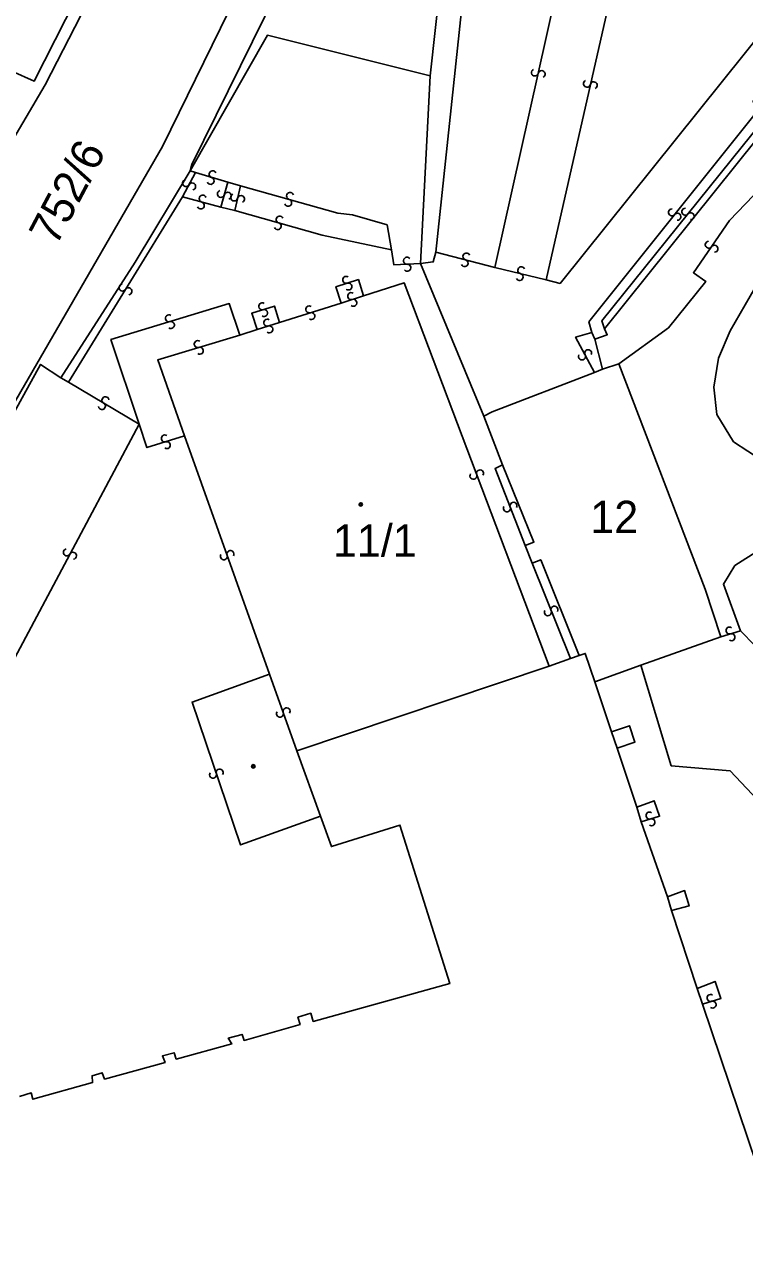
# Model space of a CAD drawing. Extents: x -600309 to -598967, y -1161267 to -1160292.
# Drawn here: x -599337.8 to -599299.8, y -1161092.4 to -1161027.3 of the extents above; entities that cross this region are included whole.
import ezdxf

# ---------------------------------------------------------------- set-up
doc = ezdxf.new("R2010")
doc.units = 0
for name, color, linetype in [('Level 1', 7, 'Continuous'), ('Level 13', 7, 'Continuous'), ('Level 3', 7, 'Continuous'), ('Level 4', 7, 'Continuous'), ('Level 5', 7, 'Continuous'), ('Level 60', 7, 'Continuous')]:
    doc.layers.add(name, color=color, linetype=linetype)

msp = doc.modelspace()

# ---------------------------------------------------------------- linework, layer by layer
at = {"layer": 'Level 1'}
for points in [[(-599329.06, -1161035.01), (-599328.97, -1161034.68), (-599324.48, -1161025.58), (-599315.91, -1161007.71), (-599310.64, -1160996.4), (-599307.55, -1160986.94), (-599305.19, -1160975.42), (-599303.65, -1160970.59), (-599300.4, -1160966.67), (-599301.64, -1160965.46)], [(-599316.38, -1161030), (-599315.32, -1161020.26), (-599313.56, -1161009.91), (-599314.98, -1161009.64), (-599313.33, -1161004.64), (-599312.14, -1161002.04), (-599311.03, -1161002.42), (-599309.76, -1160998.93), (-599310.49, -1160998.45), (-599309.18, -1160995.92), (-599308.4, -1160996.21), (-599306.89, -1160992.82), (-599307.65, -1160992.41), (-599306.41, -1160989.62), (-599305.59, -1160989.98), (-599302.91, -1160983.97), (-599303.65, -1160983.69), (-599301.42, -1160978.53), (-599300.6, -1160978.82), (-599299.52, -1160976.19), (-599300.12, -1160975.75), (-599299.39, -1160974.11)], [(-599345.17, -1161041.3), (-599338.46, -1161029.75), (-599337.29, -1161030.29), (-599333.42, -1161022.66), (-599332.94, -1161021.7), (-599331.35, -1161018.56)], [(-599316.38, -1161030), (-599324.98, -1161027.86), (-599329.06, -1161035.01)], [(-599316.38, -1161030), (-599316.9, -1161039.91)], [(-599307.18, -1161043.35), (-599297.96, -1161031.86)], [(-599335.88, -1161045.93), (-599331.95, -1161039.84), (-599329.06, -1161035.01)], [(-599316.9, -1161039.91), (-599313.55, -1161047.95)], [(-599307.7, -1161043.89), (-599307.04, -1161043.66), (-599307.18, -1161043.35)], [(-599307.29, -1161045.48), (-599307.7, -1161043.89)], [(-599344.68, -1161059.25), (-599336.95, -1161045.23), (-599335.88, -1161045.93)], [(-599306.43, -1161045.19), (-599307.29, -1161045.48)], [(-599301.05, -1161059.59), (-599301.87, -1161057.09), (-599306.43, -1161045.19)], [(-599313.55, -1161047.95), (-599313.11, -1161047.73), (-599307.71, -1161045.65)], [(-599307.71, -1161045.65), (-599307.29, -1161045.48)], [(-599313.55, -1161047.95), (-599312.56, -1161050.53)], [(-599312.56, -1161050.53), (-599310.91, -1161054.6), (-599311.37, -1161054.78)], [(-599311.37, -1161054.78), (-599311.01, -1161055.71)], [(-599311.01, -1161055.71), (-599310.55, -1161055.53), (-599308.52, -1161060.58)], [(-599305.26, -1161061.09), (-599301.05, -1161059.59)], [(-599310.1, -1161061.15), (-599308.98, -1161060.74)], [(-599308.98, -1161060.74), (-599308.52, -1161060.58)], [(-599308.52, -1161060.58), (-599308.2, -1161060.47), (-599307.7, -1161061.97)], [(-599323.42, -1161065.61), (-599310.1, -1161061.15)], [(-599307.7, -1161061.97), (-599305.26, -1161061.09)], [(-599306.81, -1161064.61), (-599307.7, -1161061.97)], [(-599306.52, -1161065.47), (-599306.81, -1161064.61)], [(-599322.18, -1161069.06), (-599323.42, -1161065.61)], [(-599305.48, -1161068.59), (-599306.52, -1161065.47)], [(-599305.24, -1161069.35), (-599305.48, -1161068.59)], [(-599338.07, -1161083.84), (-599337.44, -1161083.66), (-599337.35, -1161083.99), (-599334.2, -1161083.11), (-599334.23, -1161082.75), (-599333.69, -1161082.59), (-599333.57, -1161082.93), (-599330.38, -1161082.05), (-599330.52, -1161081.7), (-599329.9, -1161081.54), (-599329.79, -1161081.87), (-599326.86, -1161081.07), (-599327.04, -1161080.77), (-599326.31, -1161080.57), (-599326.21, -1161080.89), (-599323.25, -1161080.04), (-599323.37, -1161079.66), (-599322.69, -1161079.45), (-599322.56, -1161079.88), (-599315.35, -1161077.89), (-599317.98, -1161069.53), (-599321.6, -1161070.66), (-599322.18, -1161069.06)], [(-599303.86, -1161073.32), (-599305.24, -1161069.35)], [(-599303.64, -1161074.04), (-599303.86, -1161073.32)], [(-599302.3, -1161078.14), (-599303.64, -1161074.04)], [(-599302.02, -1161078.97), (-599302.3, -1161078.14)], [(-599291.52, -1161095.9), (-599295.76, -1161097.35), (-599296.5, -1161095.43), (-599296.75, -1161094.55), (-599302.02, -1161078.97)]]:
    msp.add_lwpolyline(points, dxfattribs=at)
at = {"layer": 'Level 13'}
for centre, start, end in [((-599310.86, -1161029.828), 114.77884, 346.87683), ((-599310.501, -1161029.911), 294.56438, 167.15438), ((-599308.109, -1161030.419), 114.39127, 346.98127), ((-599307.75, -1161030.502), 294.60572, 166.70372), ((-599327.866, -1161035.194), 20.76575, 252.86375), ((-599329.272, -1161035.662), 98.99221, 331.58221), ((-599328.948, -1161035.839), 279.20666, 151.30466), ((-599327.973, -1161035.546), 200.5513, 73.1413), ((-599328.39, -1161036.483), 21.66343, 254.25343), ((-599327.427, -1161036.23), 111.49993, 344.08993), ((-599327.073, -1161036.331), 291.71439, 163.81239), ((-599326.73, -1161036.419), 114.67579, 347.26579), ((-599326.37, -1161036.502), 294.89024, 166.98824), ((-599323.778, -1161036.343), 21.61891, 253.71691), ((-599328.491, -1161036.837), 201.87789, 73.97588), ((-599323.881, -1161036.697), 201.40446, 73.99446), ((-599302.922, -1161037.173), 88.45941, 320.5574), ((-599324.329, -1161037.583), 21.41006, 254.00006), ((-599303.623, -1161037.204), 88.51081, 321.10081), ((-599303.337, -1161037.437), 268.72526, 140.82326), ((-599302.637, -1161037.406), 268.24495, 140.83495), ((-599324.432, -1161037.937), 201.62451, 73.72251), ((-599301.681, -1161038.913), 92.591, 324.68899), ((-599301.379, -1161039.126), 272.37654, 144.96654), ((-599317.608, -1161039.756), 40.23514, 272.33314), ((-599314.471, -1161039.532), 22.60197, 254.69997), ((-599317.592, -1161040.124), 220.02068, 92.61068), ((-599314.568, -1161039.888), 202.38751, 74.97751), ((-599311.575, -1161040.261), 23.885, 255.98299), ((-599320.814, -1161040.764), 55.08246, 287.18046), ((-599311.664, -1161040.619), 203.67054, 76.26054), ((-599332.626, -1161041.173), 95.52793, 328.11793), ((-599332.314, -1161041.368), 275.74238, 147.84038), ((-599320.705, -1161041.116), 234.868, 107.458), ((-599320.554, -1161041.624), 55.08246, 287.18046), ((-599325.254, -1161042.164), 54.94399, 287.04199), ((-599322.764, -1161042.324), 54.84751, 286.94551), ((-599320.445, -1161041.976), 234.868, 107.458), ((-599330.173, -1161042.794), 54.06755, 286.65755), ((-599325.145, -1161042.516), 234.72954, 107.31954), ((-599324.984, -1161043.024), 55.08246, 287.18046), ((-599322.656, -1161042.676), 234.63305, 107.22305), ((-599330.068, -1161043.147), 234.28201, 106.38), ((-599324.875, -1161043.376), 234.868, 107.458), ((-599328.652, -1161044.153), 54.12064, 286.21863), ((-599328.548, -1161044.506), 233.90618, 106.49618), ((-599308.372, -1161044.806), 155.42228, 28.01228), ((-599308.047, -1161044.634), 335.63674, 207.73473), ((-599333.714, -1161047.428), 186.62565, 59.21565), ((-599333.525, -1161047.112), 6.84011, 238.9381), ((-599330.392, -1161049.133), 54.41475, 286.51274), ((-599330.287, -1161049.486), 234.20029, 106.79029), ((-599314.102, -1161051.104), 147.88183, 20.47183), ((-599313.757, -1161050.976), 328.09628, 200.19428), ((-599311.988, -1161052.684), 328.7115, 200.8095), ((-599312.332, -1161052.816), 148.49704, 21.08704), ((-599335.562, -1161055.143), 99.14218, 331.73218), ((-599335.238, -1161055.318), 279.35663, 151.45463), ((-599326.926, -1161055.229), 326.81499, 199.40499), ((-599327.274, -1161055.35), 147.02944, 19.12744), ((-599310.171, -1161058.298), 149.13622, 21.72622), ((-599309.828, -1161058.163), 329.35068, 201.44868), ((-599300.581, -1161059.263), 53.97084, 286.06884), ((-599300.478, -1161059.617), 233.75638, 106.34638), ((-599324.314, -1161063.65), 146.99061, 19.08861), ((-599323.966, -1161063.529), 326.77616, 199.36616), ((-599327.845, -1161066.868), 146.1494, 18.2474), ((-599327.495, -1161066.752), 325.93495, 198.52495), ((-599304.812, -1161069.024), 53.96697, 286.55697), ((-599304.708, -1161069.377), 234.18143, 106.27942), ((-599301.583, -1161078.644), 54.1788, 286.7688), ((-599301.478, -1161078.997), 234.39326, 106.49126)]:
    msp.add_arc(centre, 0.184, start, end, dxfattribs=at)
at = {"layer": 'Level 3'}
for points in [[(-599305.34, -1160969.8), (-599306.91, -1160975.14), (-599312.17, -1160995.59), (-599317.38, -1161006.95), (-599330.51, -1161033.73), (-599357.59, -1161080.5)], [(-599299.7, -1160980.71), (-599300.43, -1160984.16), (-599300.13, -1160984.28), (-599301.33, -1160986.67), (-599302.33, -1160986.17), (-599312, -1161007.83), (-599312.61, -1161011.4), (-599312.97, -1161011.31), (-599313.6, -1161015.18), (-599313.21, -1161015.22), (-599313.55, -1161017.02), (-599313.85, -1161016.95), (-599314.51, -1161021.68), (-599314.23, -1161021.74), (-599316.08, -1161039.3)], [(-599310.26, -1161040.77), (-599309.53, -1161040.95), (-599288.82, -1161015.14)], [(-599329.48, -1161016.42), (-599336.7, -1161030.47), (-599348.76, -1161050.94)], [(-599312.97, -1161040.12), (-599308.39, -1161019.62), (-599308.09, -1161019.65)], [(-599305.92, -1161020.13), (-599305.59, -1161020.16), (-599310.26, -1161040.77)], [(-599298.99, -1161030.86), (-599299.35, -1161031.35), (-599298.95, -1161031.65), (-599308.01, -1161042.98), (-599307.85, -1161043.54)], [(-599307.18, -1161043.35), (-599307.33, -1161042.92), (-599298.24, -1161031.66)], [(-599306.43, -1161045.19), (-599303.81, -1161043.29), (-599301.84, -1161040.85), (-599302.49, -1161040.39), (-599300.58, -1161037.64), (-599298.47, -1161035.43), (-599298.04, -1161035.86), (-599296.6, -1161035.01), (-599295.56, -1161034.25)], [(-599329.06, -1161035.01), (-599328.77, -1161035.11)], [(-599328.77, -1161035.11), (-599329.45, -1161036.38)], [(-599328.77, -1161035.11), (-599327.06, -1161035.62)], [(-599327.06, -1161035.62), (-599327.43, -1161036.94)], [(-599327.06, -1161035.62), (-599326.4, -1161035.8)], [(-599326.4, -1161035.8), (-599326.69, -1161037.11)], [(-599326.4, -1161035.8), (-599321.26, -1161037.25), (-599320.48, -1161037.34), (-599318.66, -1161037.87), (-599318.43, -1161039.19)], [(-599329.45, -1161036.38), (-599335.48, -1161046.17)], [(-599327.43, -1161036.94), (-599329.45, -1161036.38)], [(-599326.69, -1161037.11), (-599327.43, -1161036.94)], [(-599318.43, -1161039.19), (-599322.08, -1161038.41), (-599326.69, -1161037.11)], [(-599297.91, -1161038.89), (-599296.98, -1161038.13), (-599295.77, -1161037.8), (-599294.67, -1161038.29), (-599293.86, -1161039.29), (-599292.92, -1161041.28), (-599292.51, -1161043.33), (-599292.31, -1161045.07), (-599292.49, -1161046.9), (-599293.33, -1161048.27), (-599294.4, -1161049.36), (-599295.73, -1161050.33), (-599297.06, -1161050.75), (-599298.87, -1161050.3), (-599300.37, -1161049.31), (-599301.25, -1161047.86), (-599301.42, -1161046.43), (-599301.17, -1161044.89), (-599300.55, -1161043.46), (-599297.91, -1161038.89)], [(-599318.43, -1161039.19), (-599318.3, -1161039.98), (-599316.9, -1161039.91)], [(-599316.08, -1161039.3), (-599316.22, -1161039.82), (-599316.9, -1161039.91)], [(-599316.08, -1161039.3), (-599312.97, -1161040.12)], [(-599312.97, -1161040.12), (-599310.26, -1161040.77)], [(-599321.09, -1161041.99), (-599321.36, -1161041.13), (-599320.17, -1161040.75), (-599319.9, -1161041.61)], [(-599319.9, -1161041.61), (-599317.75, -1161040.93), (-599310.1, -1161061.15)], [(-599326.44, -1161043.68), (-599326.99, -1161042.02), (-599333.24, -1161043.92), (-599331.75, -1161048.37)], [(-599325.52, -1161043.39), (-599325.8, -1161042.53), (-599324.6, -1161042.15), (-599324.33, -1161043.01)], [(-599324.33, -1161043.01), (-599321.09, -1161041.99)], [(-599321.09, -1161041.99), (-599319.9, -1161041.61)], [(-599326.44, -1161043.68), (-599325.52, -1161043.39)], [(-599325.52, -1161043.39), (-599324.33, -1161043.01)], [(-599329.35, -1161049), (-599330.76, -1161044.98), (-599326.44, -1161043.68)], [(-599307.85, -1161043.54), (-599308.71, -1161043.79), (-599307.71, -1161045.65)], [(-599307.85, -1161043.54), (-599307.7, -1161043.89)], [(-599335.88, -1161045.93), (-599335.48, -1161046.17)], [(-599335.48, -1161046.17), (-599331.75, -1161048.37)], [(-599331.75, -1161048.37), (-599339.05, -1161062.09), (-599344.04, -1161059.53)], [(-599331.75, -1161048.37), (-599331.34, -1161049.61), (-599329.35, -1161049)], [(-599324.86, -1161061.57), (-599329.35, -1161049)], [(-599312.56, -1161050.53), (-599312.96, -1161050.71), (-599311.37, -1161054.78)], [(-599300.01, -1161059.28), (-599300.91, -1161056.82), (-599300.31, -1161055.84), (-599299.01, -1161055.01), (-599295.23, -1161053.05), (-599291.8, -1161051.36), (-599291.24, -1161052.06)], [(-599311.01, -1161055.71), (-599308.98, -1161060.74)], [(-599290.06, -1161057.01), (-599293.17, -1161058.5), (-599295.79, -1161060.3), (-599298.49, -1161060.83), (-599300.01, -1161059.28)], [(-599301.05, -1161059.59), (-599300.01, -1161059.28)], [(-599322.18, -1161069.06), (-599326.39, -1161070.57), (-599328.95, -1161063.04), (-599324.86, -1161061.57)], [(-599323.42, -1161065.61), (-599324.86, -1161061.57)], [(-599305.26, -1161061.09), (-599303.66, -1161066.4), (-599300.56, -1161066.66), (-599298.23, -1161069.13), (-599297.74, -1161071.84), (-599297.98, -1161075.18), (-599296.47, -1161078.95), (-599293.55, -1161078.2), (-599291.15, -1161083.13), (-599289.06, -1161089.06), (-599286.82, -1161094.89), (-599284.5, -1161098.92), (-599281.33, -1161103.14), (-599276.76, -1161107.17), (-599272.13, -1161110.21), (-599265.83, -1161112.69), (-599260.62, -1161114.01), (-599258.72, -1161114.52), (-599256.97, -1161115.52), (-599256, -1161117.13), (-599255.46, -1161118.73)], [(-599306.81, -1161064.61), (-599305.87, -1161064.29), (-599305.58, -1161065.15), (-599306.52, -1161065.47)], [(-599305.48, -1161068.59), (-599304.56, -1161068.24), (-599304.28, -1161069.06), (-599305.24, -1161069.35)], [(-599303.86, -1161073.32), (-599302.96, -1161072.98), (-599302.72, -1161073.79), (-599303.64, -1161074.04)], [(-599302.3, -1161078.14), (-599301.35, -1161077.77), (-599301.04, -1161078.67), (-599302.02, -1161078.97)]]:
    msp.add_lwpolyline(points, dxfattribs=at)
at = {"layer": 'Level 5'}
for centre, radius in [((-599320.05, -1161052.61), 0.09), ((-599320.05, -1161052.61), 0.0521), ((-599325.72, -1161066.43), 0.09), ((-599325.72, -1161066.43), 0.0521)]:
    msp.add_circle(centre, radius, dxfattribs=at)
at = {"layer": 'Level 60'}
for points in [[(-599377.35, -1161000.14), (-599350.08, -1161020.7), (-599338.48, -1161026.75), (-599334.31, -1161021.96), (-599333.63, -1161021.18), (-599331.35, -1161018.56), (-599332.94, -1161021.7), (-599333.42, -1161022.66), (-599337.29, -1161030.29), (-599338.46, -1161029.75), (-599345.17, -1161041.3), (-599345.86, -1161038.08), (-599351.85, -1161031.94), (-599355.05, -1161028.75), (-599360.09, -1161023.73), (-599362.86, -1161021.03), (-599374.73, -1161008.77)], [(-599315.32, -1161020.26), (-599316.38, -1161030), (-599324.98, -1161027.86), (-599329.06, -1161035.01), (-599328.97, -1161034.68), (-599324.48, -1161025.58)], [(-599297.96, -1161031.86), (-599307.18, -1161043.35), (-599307.04, -1161043.66), (-599307.7, -1161043.89), (-599307.29, -1161045.48), (-599307.71, -1161045.65), (-599313.11, -1161047.73), (-599313.55, -1161047.95), (-599316.9, -1161039.91), (-599316.38, -1161030), (-599315.32, -1161020.26)], [(-599338.46, -1161029.75), (-599337.29, -1161030.29), (-599333.42, -1161022.66)], [(-599324.48, -1161025.58), (-599328.97, -1161034.68), (-599329.06, -1161035.01), (-599331.95, -1161039.84), (-599335.88, -1161045.93), (-599336.95, -1161045.23), (-599344.68, -1161059.25)], [(-599344.68, -1161059.25), (-599336.95, -1161045.23), (-599335.88, -1161045.93), (-599331.95, -1161039.84), (-599329.06, -1161035.01), (-599324.98, -1161027.86), (-599316.38, -1161030), (-599316.9, -1161039.91), (-599313.55, -1161047.95), (-599312.56, -1161050.53), (-599310.91, -1161054.6), (-599311.37, -1161054.78), (-599311.01, -1161055.71), (-599310.55, -1161055.53), (-599308.52, -1161060.58), (-599308.98, -1161060.74), (-599310.1, -1161061.15), (-599323.42, -1161065.61), (-599322.18, -1161069.06), (-599321.6, -1161070.66), (-599317.98, -1161069.53), (-599315.35, -1161077.89), (-599322.56, -1161079.88), (-599322.69, -1161079.45), (-599323.37, -1161079.66), (-599323.25, -1161080.04), (-599326.21, -1161080.89), (-599326.31, -1161080.57), (-599327.04, -1161080.77), (-599326.86, -1161081.07), (-599329.79, -1161081.87), (-599329.9, -1161081.54), (-599330.52, -1161081.7), (-599330.38, -1161082.05), (-599333.57, -1161082.93), (-599333.69, -1161082.59), (-599334.23, -1161082.75), (-599334.2, -1161083.11), (-599337.35, -1161083.99), (-599337.44, -1161083.66), (-599338.07, -1161083.84)], [(-599296.75, -1161094.55), (-599302.02, -1161078.97), (-599302.3, -1161078.14), (-599303.64, -1161074.04), (-599303.86, -1161073.32), (-599305.24, -1161069.35), (-599305.48, -1161068.59), (-599306.52, -1161065.47), (-599306.81, -1161064.61), (-599307.7, -1161061.97), (-599305.26, -1161061.09), (-599301.05, -1161059.59), (-599301.87, -1161057.09), (-599306.43, -1161045.19), (-599307.29, -1161045.48), (-599307.7, -1161043.89), (-599307.04, -1161043.66), (-599307.18, -1161043.35), (-599297.96, -1161031.86)], [(-599338.07, -1161083.84), (-599337.44, -1161083.66), (-599337.35, -1161083.99), (-599334.2, -1161083.11), (-599334.23, -1161082.75), (-599333.69, -1161082.59), (-599333.57, -1161082.93), (-599330.38, -1161082.05), (-599330.52, -1161081.7), (-599329.9, -1161081.54), (-599329.79, -1161081.87), (-599326.86, -1161081.07), (-599327.04, -1161080.77), (-599326.31, -1161080.57), (-599326.21, -1161080.89), (-599323.25, -1161080.04), (-599323.37, -1161079.66), (-599322.69, -1161079.45), (-599322.56, -1161079.88), (-599315.35, -1161077.89), (-599317.98, -1161069.53), (-599321.6, -1161070.66), (-599322.18, -1161069.06), (-599323.42, -1161065.61), (-599310.1, -1161061.15), (-599308.98, -1161060.74), (-599308.52, -1161060.58), (-599308.2, -1161060.47), (-599307.7, -1161061.97), (-599306.81, -1161064.61), (-599306.52, -1161065.47), (-599305.48, -1161068.59), (-599305.24, -1161069.35), (-599303.86, -1161073.32), (-599303.64, -1161074.04), (-599302.3, -1161078.14), (-599302.02, -1161078.97), (-599296.75, -1161094.55)]]:
    msp.add_lwpolyline(points, dxfattribs=at)
msp.add_lwpolyline([(-599305.26, -1161061.09), (-599307.7, -1161061.97), (-599308.2, -1161060.47), (-599308.52, -1161060.58), (-599310.55, -1161055.53), (-599311.01, -1161055.71), (-599311.37, -1161054.78), (-599310.91, -1161054.6), (-599312.56, -1161050.53), (-599313.55, -1161047.95), (-599313.11, -1161047.73), (-599307.71, -1161045.65), (-599307.29, -1161045.48), (-599306.43, -1161045.19), (-599301.87, -1161057.09), (-599301.05, -1161059.59)], close=True, dxfattribs=at)

# ---------------------------------------------------------------- texts
at = {"layer": 'Level 4'}
msp.add_text('752/6', height=1.7, rotation=62.1, dxfattribs=at).set_placement((-599336.13, -1161039.03))
for s, p in [('12', (-599307.934, -1161054.12)), ('11/1', (-599321.52, -1161055.37))]:
    msp.add_text(s, height=1.7, dxfattribs=at).set_placement(p)

doc.saveas('drawing.dxf')
